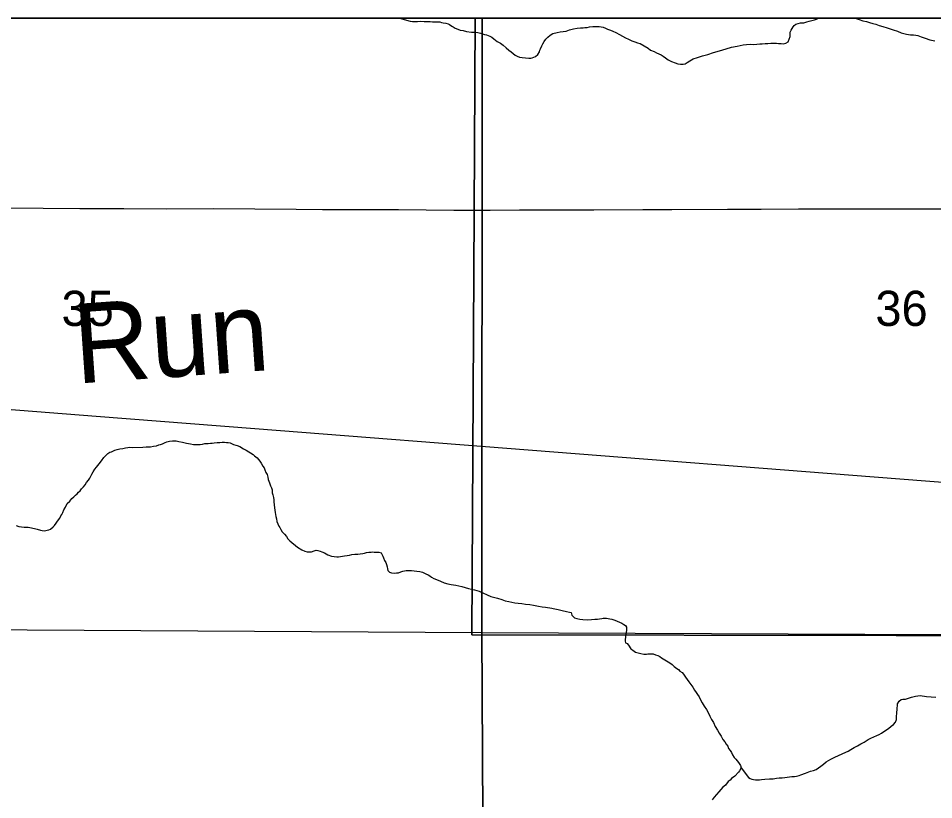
# Model space of a CAD drawing. Extents: x -17 to 88, y -5 to 22.
# Drawn here: x 7.178 to 8.268, y 19.97 to 20.9 of the extents above; entities that cross this region are included whole.
import ezdxf

# ---------------------------------------------------------------- set-up
doc = ezdxf.new("R2010")
doc.units = 0
for name, color, linetype in [('GM_X_County_Road', 7, 'Continuous'), ('GM_X_Minor_River', 7, 'Continuous'), ('GM_X_Minor_River_Text', 7, 'Continuous'), ('GM_X_Rail_Line', 7, 'Continuous'), ('GM_X_Section', 7, 'Continuous'), ('GM_X_Section_Text', 7, 'Continuous'), ('GM_X_Township', 7, 'Continuous'), ('SH_Data', 7, 'Continuous')]:
    doc.layers.add(name, color=color, linetype=linetype)

msp = doc.modelspace()

# ---------------------------------------------------------------- linework, layer by layer
at = {"layer": 'GM_X_County_Road'}
for points in [[(6.9796, 20.6755), (6.9889, 20.6755), (7.0485, 20.6752), (7.1659, 20.6744), (7.2076, 20.6741), (7.2512, 20.6738), (7.3034, 20.6736), (7.3543, 20.6734), (7.4103, 20.6735), (7.5085, 20.6729), (7.5401, 20.6726), (7.5694, 20.6725), (7.6306, 20.6723), (7.6964, 20.6717), (7.721, 20.6718)], [(7.721, 20.6718), (7.7397, 20.6718), (7.7744, 20.6719), (7.8385, 20.6721), (7.8631, 20.6722), (7.9211, 20.6723), (7.9559, 20.6724), (8.0221, 20.6728), (8.062, 20.673), (8.1067, 20.6731), (8.1442, 20.6732), (8.194, 20.6733), (8.225, 20.6733), (8.2574, 20.6734), (8.294, 20.6734), (8.3315, 20.6738), (8.3705, 20.6741), (8.4531, 20.6742), (8.5457, 20.6748), (8.6017, 20.6751), (8.6874, 20.6752), (8.7343, 20.6751)]]:
    msp.add_lwpolyline(points, dxfattribs=at)
at = {"layer": 'GM_X_Minor_River'}
for points in [[(7.6316, 20.9), (7.6445, 20.8967), (7.6472, 20.8963), (7.6502, 20.8962), (7.6529, 20.8962), (7.6571, 20.8965), (7.6609, 20.8964), (7.6647, 20.8963), (7.6681, 20.8963), (7.6711, 20.8958), (7.6742, 20.8958), (7.6768, 20.8957), (7.6795, 20.8957), (7.6818, 20.8952), (7.6837, 20.8948), (7.6867, 20.8944), (7.6894, 20.8936), (7.6912, 20.8928), (7.6939, 20.8908), (7.6957, 20.8897), (7.698, 20.8881), (7.701, 20.8869), (7.704, 20.8857), (7.7074, 20.8853), (7.7112, 20.8844), (7.7173, 20.8836), (7.7215, 20.8835), (7.7249, 20.883), (7.7279, 20.8822), (7.7306, 20.8814), (7.7328, 20.8806), (7.7351, 20.8802), (7.737, 20.8794), (7.7393, 20.8786), (7.7415, 20.8774), (7.7441, 20.8755), (7.7479, 20.8724), (7.752, 20.8704), (7.755, 20.8681), (7.7584, 20.865), (7.7618, 20.8622), (7.7644, 20.8603), (7.767, 20.858), (7.7693, 20.856), (7.7715, 20.8548), (7.7745, 20.8536), (7.7776, 20.8532), (7.7855, 20.8527), (7.7878, 20.8526), (7.7897, 20.853), (7.7916, 20.8537), (7.7936, 20.8544), (7.7963, 20.857)], [(8.1225, 20.8973), (8.1255, 20.898), (8.1282, 20.8991), (8.1304, 20.9)], [(8.174, 20.9), (8.1788, 20.8985), (8.1833, 20.8969), (8.1875, 20.8961), (8.1912, 20.8949), (8.195, 20.8937), (8.1988, 20.8929), (8.2026, 20.8916), (8.2071, 20.8904), (8.212, 20.8888), (8.2158, 20.8876), (8.2192, 20.8864), (8.2245, 20.8848), (8.229, 20.8828), (8.2351, 20.8812), (8.24, 20.8803), (8.2434, 20.8803), (8.2461, 20.8798), (8.2487, 20.8794), (8.2525, 20.8778), (8.2574, 20.8762), (8.2631, 20.8742), (8.2688, 20.8733)], [(7.7963, 20.857), (7.7982, 20.86), (7.7986, 20.8619), (7.7994, 20.8638), (7.801, 20.8672), (7.8022, 20.8695), (7.8038, 20.8725), (7.8057, 20.8751), (7.8081, 20.8777), (7.8111, 20.8799), (7.8142, 20.8818), (7.8192, 20.8832), (7.823, 20.8839), (7.8264, 20.8842), (7.8299, 20.8849), (7.8341, 20.8863), (7.8387, 20.8874), (7.8432, 20.8881), (7.847, 20.8888), (7.8501, 20.8887), (7.8524, 20.889), (7.855, 20.889), (7.8577, 20.8897), (7.8619, 20.8904), (7.8649, 20.8903), (7.8672, 20.8903), (7.8695, 20.8902), (7.8718, 20.8898), (7.874, 20.8894), (7.8767, 20.8882), (7.8793, 20.887), (7.8827, 20.8858), (7.8857, 20.8846), (7.8891, 20.883), (7.8937, 20.8807), (7.897, 20.8787), (7.9008, 20.8767), (7.9042, 20.8752), (7.908, 20.8732), (7.9117, 20.872), (7.9151, 20.8708), (7.9182, 20.87), (7.9276, 20.8645), (7.9306, 20.8621), (7.9347, 20.8605), (7.9374, 20.859), (7.9404, 20.8578), (7.943, 20.8566), (7.9453, 20.855), (7.9483, 20.8531), (7.9516, 20.8507), (7.9554, 20.8488), (7.9596, 20.8472), (7.963, 20.846), (7.966, 20.8455), (7.9694, 20.8455), (7.9717, 20.8458), (7.974, 20.8473), (7.9771, 20.8495), (7.9813, 20.8517), (7.9863, 20.8535), (7.9924, 20.8553), (7.9985, 20.8571), (8.0054, 20.8592), (8.0127, 20.8614), (8.0203, 20.8635), (8.0268, 20.8657), (8.0337, 20.8667), (8.0371, 20.8678), (8.0409, 20.8684), (8.0448, 20.8688), (8.0489, 20.8691), (8.0527, 20.869), (8.0569, 20.8693), (8.0604, 20.8696), (8.0634, 20.8695), (8.0668, 20.8702), (8.0699, 20.8702), (8.0737, 20.8705), (8.0763, 20.8704), (8.0786, 20.8704), (8.0805, 20.8704), (8.0828, 20.8699), (8.0858, 20.8699), (8.0889, 20.8698), (8.0916, 20.8705), (8.0942, 20.872), (8.0966, 20.8784), (8.0967, 20.8811), (8.0967, 20.8834), (8.0979, 20.886), (8.0991, 20.8879), (8.1003, 20.8897), (8.1015, 20.8916), (8.1034, 20.8931), (8.1061, 20.8938), (8.1091, 20.8945), (8.1129, 20.8948), (8.1164, 20.8959), (8.1194, 20.8966), (8.1225, 20.8973)], [(7.1752, 20.2963), (7.1786, 20.2951), (7.1816, 20.2947), (7.1847, 20.2946), (7.1873, 20.2946), (7.1896, 20.2945), (7.1915, 20.2941), (7.1934, 20.2937), (7.1953, 20.2933), (7.1972, 20.2929), (7.2002, 20.292), (7.2044, 20.2908), (7.2063, 20.2904), (7.2089, 20.29), (7.2123, 20.2907), (7.2143, 20.2914), (7.2162, 20.2921), (7.2193, 20.2947), (7.2208, 20.2966), (7.2255, 20.303), (7.2271, 20.3052), (7.2286, 20.3078), (7.2298, 20.3097), (7.231, 20.312), (7.2322, 20.315), (7.2342, 20.3184), (7.2361, 20.3225), (7.2392, 20.3255), (7.2416, 20.3285), (7.2439, 20.3307), (7.2458, 20.3326), (7.2478, 20.3341), (7.2497, 20.3359), (7.2516, 20.3378), (7.2532, 20.34), (7.2555, 20.3423), (7.2575, 20.3449), (7.259, 20.3475), (7.2614, 20.3505), (7.2629, 20.3528), (7.2645, 20.3558), (7.2653, 20.3577), (7.2669, 20.3603), (7.2688, 20.3633), (7.2708, 20.3659), (7.2727, 20.3678), (7.2743, 20.37), (7.277, 20.3734), (7.2797, 20.3775), (7.2817, 20.3794), (7.2844, 20.382), (7.2867, 20.3835), (7.2886, 20.3842), (7.2928, 20.386), (7.2955, 20.3867), (7.2989, 20.3878), (7.3024, 20.3881), (7.3054, 20.3888), (7.3081, 20.3891), (7.3108, 20.3895), (7.3134, 20.3894), (7.326, 20.3896), (7.3302, 20.3899), (7.3351, 20.3902), (7.3389, 20.3908), (7.3423, 20.3912), (7.345, 20.3923), (7.3473, 20.393), (7.3496, 20.3937), (7.3527, 20.3952), (7.3546, 20.3959), (7.358, 20.3969), (7.3615, 20.3973), (7.3657, 20.3972)], [(7.3657, 20.3972), (7.3691, 20.3964), (7.3732, 20.3955), (7.3781, 20.3943), (7.3827, 20.3935), (7.3865, 20.393), (7.3895, 20.3929), (7.3922, 20.3929), (7.3945, 20.3929), (7.3971, 20.3932), (7.3998, 20.3939), (7.404, 20.3942), (7.4067, 20.3945), (7.4086, 20.3945), (7.4109, 20.3948), (7.4147, 20.3951), (7.4177, 20.3951), (7.4204, 20.3954), (7.4234, 20.3954), (7.4257, 20.3953), (7.4276, 20.3953), (7.4299, 20.3949), (7.4318, 20.3941), (7.434, 20.3929), (7.4367, 20.3921), (7.4385, 20.3917), (7.4416, 20.3905), (7.4461, 20.3877), (7.4491, 20.3861), (7.4574, 20.3811), (7.4592, 20.3795), (7.4622, 20.3768), (7.4637, 20.3749), (7.4652, 20.3729), (7.467, 20.3706), (7.4689, 20.3672), (7.4704, 20.3649), (7.4715, 20.3626), (7.4725, 20.3595), (7.474, 20.3572), (7.4747, 20.3541), (7.4754, 20.3511), (7.4769, 20.3473), (7.478, 20.3438), (7.4794, 20.3411), (7.4801, 20.3389), (7.4801, 20.3354), (7.4808, 20.3328), (7.4815, 20.3297), (7.4822, 20.327), (7.4822, 20.3244), (7.4825, 20.321), (7.4828, 20.3175), (7.4831, 20.3145), (7.4838, 20.3118), (7.4842, 20.3095), (7.4845, 20.3073), (7.4852, 20.3042), (7.4855, 20.3012), (7.4866, 20.2985), (7.4881, 20.2958), (7.4892, 20.2939), (7.4903, 20.2916), (7.4921, 20.2889), (7.4947, 20.2862), (7.497, 20.2835), (7.4988, 20.2804), (7.5011, 20.2781), (7.5104, 20.2707), (7.5153, 20.2676), (7.5191, 20.266), (7.5217, 20.2652), (7.5248, 20.2651), (7.527, 20.2651), (7.5301, 20.2662), (7.5324, 20.2669), (7.5343, 20.2665), (7.5373, 20.266), (7.5392, 20.2652), (7.5422, 20.2637), (7.5464, 20.2617), (7.5505, 20.2601), (7.5539, 20.2596), (7.557, 20.2592), (7.5589, 20.2592), (7.5612, 20.2595), (7.5661, 20.2602), (7.5692, 20.2609), (7.5722, 20.2612), (7.5749, 20.2619), (7.5783, 20.2622), (7.5821, 20.2625), (7.5848, 20.2629), (7.5878, 20.2632), (7.5901, 20.2635), (7.5924, 20.2642), (7.5951, 20.2646), (7.5978, 20.2645), (7.5997, 20.2649), (7.6016, 20.2648), (7.6042, 20.2648)], [(7.6042, 20.2648), (7.6069, 20.2647), (7.6099, 20.2639), (7.6117, 20.2601), (7.6125, 20.2578), (7.6139, 20.2547), (7.6154, 20.2524), (7.6161, 20.2501), (7.6168, 20.2471), (7.6175, 20.2448), (7.6179, 20.2429), (7.6197, 20.241), (7.622, 20.2401), (7.6254, 20.2397), (7.6281, 20.24), (7.6304, 20.24), (7.6331, 20.2411), (7.6357, 20.2422), (7.6376, 20.2425), (7.6395, 20.2429), (7.6422, 20.2428), (7.646, 20.2427), (7.6521, 20.2422), (7.6559, 20.2418), (7.6589, 20.241), (7.663, 20.239), (7.6657, 20.2378), (7.6676, 20.2366), (7.6698, 20.2351), (7.6725, 20.2335), (7.6755, 20.2323), (7.6804, 20.23), (7.6849, 20.228), (7.6891, 20.2271), (7.6932, 20.2263), (7.6985, 20.2254), (7.7057, 20.2238), (7.7137, 20.2214), (7.7209, 20.2197), (7.7265, 20.2181), (7.7405, 20.2121), (7.7481, 20.2101), (7.7533, 20.2085), (7.7575, 20.2069), (7.7617, 20.206), (7.7655, 20.2052), (7.7689, 20.2044), (7.7727, 20.2039), (7.7772, 20.2035), (7.7818, 20.203), (7.7867, 20.2025), (7.7912, 20.2017), (7.7969, 20.2004), (7.8015, 20.1996), (7.8053, 20.1991), (7.8079, 20.1987), (7.8106, 20.1983), (7.8128, 20.1979), (7.8147, 20.1978), (7.8166, 20.1974), (7.8204, 20.1966), (7.8253, 20.1954), (7.8303, 20.1941), (7.834, 20.1933), (7.8359, 20.1929), (7.8366, 20.1898), (7.84, 20.1867), (7.8427, 20.1859), (7.8461, 20.1851), (7.8499, 20.1847), (7.8555, 20.1842), (7.8601, 20.1845), (7.8643, 20.1848), (7.8673, 20.1851), (7.8696, 20.1854), (7.8723, 20.1858), (7.8742, 20.1861), (7.8761, 20.1861), (7.878, 20.186), (7.8822, 20.1852), (7.8845, 20.1851), (7.8878, 20.1836), (7.8961, 20.18), (7.8988, 20.1788), (7.9007, 20.1776), (7.9018, 20.1753), (7.9017, 20.1734), (7.9017, 20.1715), (7.9012, 20.1677), (7.9008, 20.1659), (7.9008, 20.1632), (7.9004, 20.1613), (7.9003, 20.159), (7.9007, 20.1567), (7.9025, 20.1559), (7.9044, 20.154), (7.907, 20.1498), (7.9092, 20.1482), (7.9126, 20.1455), (7.9156, 20.1447), (7.919, 20.1439)], [(7.919, 20.1439), (7.9225, 20.1434), (7.9255, 20.1434), (7.9274, 20.1437), (7.9293, 20.1437), (7.9312, 20.1436), (7.9335, 20.1436), (7.9365, 20.1424), (7.9392, 20.1416), (7.9414, 20.1404), (7.9437, 20.1389), (7.9534, 20.133), (7.9561, 20.131), (7.9587, 20.1287), (7.9617, 20.1264), (7.9639, 20.1252), (7.9654, 20.1229), (7.968, 20.1213), (7.9695, 20.1194), (7.9721, 20.1159), (7.974, 20.1132), (7.9762, 20.1102), (7.9784, 20.1071), (7.9807, 20.104), (7.9829, 20.1005), (7.9847, 20.0978), (7.9862, 20.0955), (7.9884, 20.0925), (7.9899, 20.089), (7.9921, 20.0852), (7.9943, 20.0813), (7.9969, 20.0775), (7.9991, 20.0737), (8.0009, 20.0694), (8.0031, 20.0656), (8.0053, 20.0618), (8.0075, 20.0572), (8.0101, 20.0529), (8.0123, 20.0491), (8.0145, 20.0456), (8.0167, 20.0418), (8.019, 20.0391), (8.0204, 20.036), (8.0223, 20.0337), (8.0234, 20.031), (8.0252, 20.0287), (8.0267, 20.0261), (8.0282, 20.0234), (8.03, 20.0203), (8.0319, 20.0184), (8.0352, 20.0145), (8.0375, 20.0107), (8.0382, 20.008), (8.0362, 20.0046), (8.035, 20.0027), (8.0308, 19.9983), (8.0269, 19.9953), (8.0253, 19.9934), (8.023, 19.9916), (8.0195, 19.9875), (8.0164, 19.9849), (8.0141, 19.9822), (8.0118, 19.9796), (8.0091, 19.9763), (8.0063, 19.9733), (8.004, 19.9699)], [(8.0382, 20.008), (8.0471, 19.9964), (8.049, 19.9953), (8.0512, 19.9945), (8.0531, 19.994), (8.0554, 19.9936), (8.0577, 19.9936), (8.06, 19.9939), (8.0626, 19.9942), (8.0664, 19.9946), (8.0721, 19.9948), (8.0763, 19.9951), (8.0805, 19.9958), (8.0836, 19.9961), (8.087, 19.9961), (8.0904, 19.9964), (8.0931, 19.9971), (8.0958, 19.9974), (8.0988, 19.9978), (8.1018, 19.9977), (8.1041, 19.998), (8.1072, 19.9991), (8.1095, 19.9998), (8.1148, 20.0016), (8.121, 20.0042), (8.1244, 20.0049), (8.1275, 20.006), (8.1333, 20.01), (8.1363, 20.0122), (8.1394, 20.0152), (8.1452, 20.0182), (8.1498, 20.0207), (8.1544, 20.0229), (8.1586, 20.0247), (8.1628, 20.0266), (8.1659, 20.028), (8.169, 20.0299), (8.1728, 20.0321), (8.177, 20.0343), (8.1809, 20.0365), (8.1847, 20.0387), (8.1894, 20.0416), (8.1928, 20.0435), (8.1963, 20.0449), (8.1997, 20.0464), (8.2028, 20.0478), (8.2055, 20.0493), (8.2082, 20.0512), (8.2136, 20.0549), (8.217, 20.0578), (8.2197, 20.0597), (8.2221, 20.0623), (8.2233, 20.0657), (8.2233, 20.0676), (8.2233, 20.0699), (8.2238, 20.0721), (8.2238, 20.0744), (8.2239, 20.0771), (8.2239, 20.0797), (8.2243, 20.0816), (8.2244, 20.0843), (8.2263, 20.0873), (8.2287, 20.0895), (8.2309, 20.0899), (8.234, 20.0898), (8.2374, 20.0909), (8.2413, 20.0923), (8.2458, 20.0934), (8.2515, 20.094), (8.2588, 20.0931), (8.2701, 20.0922)]]:
    msp.add_lwpolyline(points, dxfattribs=at)
at = {"layer": 'GM_X_Rail_Line'}
msp.add_lwpolyline([(3.3378, 20.6349), (3.4243, 20.6351), (3.6677, 20.6333), (4.0499, 20.6291), (4.4114, 20.6255), (4.6971, 20.6224), (4.7817, 20.6203), (4.8312, 20.6178), (4.878, 20.6147), (5.0238, 20.6032), (5.3556, 20.5774), (5.532, 20.5632), (5.6305, 20.5554), (5.7167, 20.5487), (6.326, 20.5007), (6.5355, 20.4843), (6.6527, 20.4747), (6.952, 20.4515), (7.2707, 20.4266), (7.4596, 20.412), (8.1711, 20.3564), (8.7312, 20.3127), (9.0583, 20.2871), (9.4, 20.2603)], dxfattribs=at)
at = {"layer": 'GM_X_Section'}
for p, q in [((7.7301, 20.9), (6.7198, 20.9)), ((8.7323, 20.9), (7.7301, 20.9))]:
    msp.add_line(p, q, dxfattribs=at)
for points in [[(6.7198, 20.9), (6.7146, 20.1751), (7.7295, 20.169), (7.7301, 20.9)], [(7.7301, 20.9), (7.7295, 20.169), (8.7328, 20.1648), (8.7323, 20.9)]]:
    msp.add_lwpolyline(points, dxfattribs=at)
for points in [[(6.7146, 20.1751), (7.7295, 20.169), (7.7351, 19.1493), (6.7133, 19.1594)], [(7.7295, 20.169), (8.7328, 20.1648), (8.7326, 19.1414), (7.7351, 19.1493)]]:
    msp.add_lwpolyline(points, close=True, dxfattribs=at)
at = {"layer": 'GM_X_Township'}
msp.add_line((7.7218, 20.9), (2.6882, 20.9), dxfattribs=at)
for points in [[(5.0464, 18.1513), (5.7149, 18.1469), (5.7215, 18.6472), (5.7225, 19.1491), (6.2534, 19.1527), (6.9691, 19.1558), (7.2261, 19.1535), (7.7361, 19.149), (8.236, 19.1446), (8.7331, 19.1436), (8.7348, 19.4138), (8.7274, 19.89), (8.7281, 20.1646), (7.7177, 20.1665), (7.7206, 20.6696), (7.7218, 20.9)], [(7.7218, 20.9), (7.7206, 20.6696), (7.7177, 20.1665), (8.7281, 20.1646), (9.4, 20.1669)], [(9.4, 20.1669), (9.4, 20.9), (7.7218, 20.9)]]:
    msp.add_lwpolyline(points, dxfattribs=at)
at = {"layer": 'SH_Data'}
msp.add_line((2.6, 20.9), (9.4, 20.9), dxfattribs=at)

# ---------------------------------------------------------------- texts
at = {"layer": 'GM_X_Minor_River_Text'}
msp.add_text('Run', height=0.09472, rotation=4.0169, dxfattribs=at).set_placement((7.247, 20.4652))
at = {"layer": 'GM_X_Section_Text'}
for s, p in [('35', (7.2293, 20.5339)), ('36', (8.1981, 20.5339))]:
    msp.add_text(s, height=0.04186, rotation=0, dxfattribs=at).set_placement(p)

doc.saveas('drawing.dxf')
